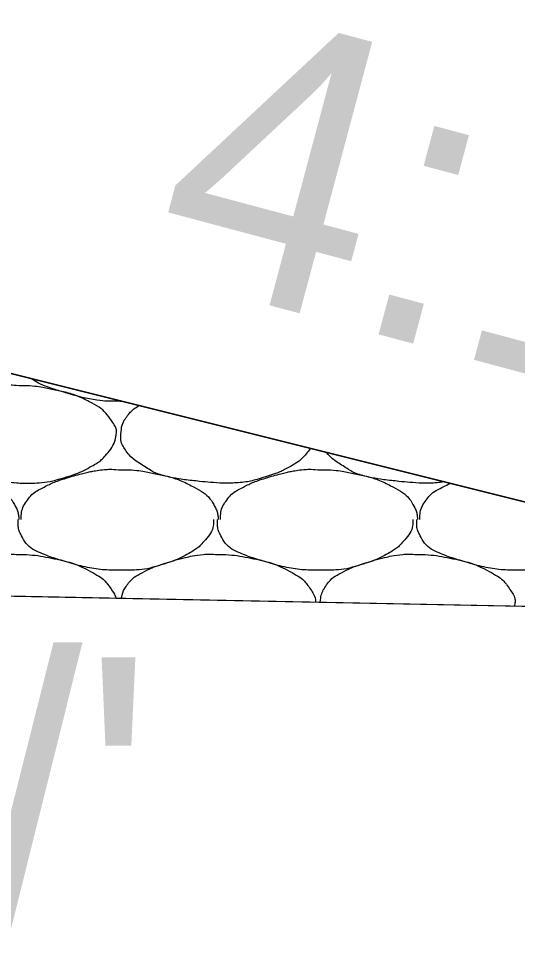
# Model space of a CAD drawing. Extents: x 1373719 to 1374161, y 379835 to 380167.
# Drawn here: x 1373983.245 to 1373984.397, y 380111.488 to 380113.667 of the extents above; entities that cross this region are included whole.
import ezdxf

# ---------------------------------------------------------------- set-up
doc = ezdxf.new("R2010")
doc.units = 0
for name, color, linetype in [('Aggregate Base Course', 7, 'Continuous'), ('GREEN_TXT', 7, 'Continuous'), ('SIGNATURE', 7, 'Continuous')]:
    doc.layers.add(name, color=color, linetype=linetype)

msp = doc.modelspace()

# ---------------------------------------------------------------- linework, layer by layer
for p, q in [((1373980.0123, 380113.6504), (1373996.0751, 380109.6347)), ((1373975.0445, 380112.4961), (1373985.4631, 380112.2877))]:
    msp.add_line(p, q)
at = {"layer": 'Aggregate Base Course'}
for points, degree in [([(1373983.2454, 380112.8188), (1373983.2718, 380112.8192), (1373983.2982, 380112.8152), (1373983.3246, 380112.8098), (1373983.3568, 380112.8033), (1373983.3865, 380112.7934), (1373983.4164, 380112.7774), (1373983.4363, 380112.7668), (1373983.45, 380112.7523), (1373983.4632, 380112.7324), (1373983.4689, 380112.7239), (1373983.472, 380112.7141), (1373983.4704, 380112.7054), (1373983.4674, 380112.6885), (1373983.4586, 380112.6717), (1373983.4452, 380112.6568), (1373983.4368, 380112.6474), (1373983.4285, 380112.6411), (1373983.4182, 380112.6352), (1373983.4001, 380112.6249), (1373983.3822, 380112.6163), (1373983.3624, 380112.61), (1373983.3369, 380112.602), (1373983.3113, 380112.5955), (1373983.285, 380112.5938), (1373983.2718, 380112.593), (1373983.2586, 380112.593), (1373983.2454, 380112.5938), (1373983.2256, 380112.5952), (1373983.2058, 380112.5971), (1373983.186, 380112.5992), (1373983.1642, 380112.6016), (1373983.1427, 380112.6051), (1373983.1212, 380112.61), (1373983.1036, 380112.6141), (1373983.0884, 380112.6236), (1373983.0726, 380112.6334), (1373983.0547, 380112.6446), (1373983.0402, 380112.6556), (1373983.0276, 380112.6748), (1373983.0211, 380112.6847), (1373983.0198, 380112.6954), (1373983.0204, 380112.7054), (1373983.0213, 380112.72), (1373983.0243, 380112.7347), (1373983.0348, 380112.7486), (1373983.0454, 380112.7627), (1373983.057, 380112.7702), (1373983.0708, 380112.7774), (1373983.0827, 380112.7836), (1373983.0943, 380112.7894), (1373983.1068, 380112.7936), (1373983.1247, 380112.7997), (1373983.1425, 380112.8051), (1373983.1608, 380112.8098), (1373983.1721, 380112.8128), (1373983.1835, 380112.8152), (1373983.195, 380112.817), (1373983.2117, 380112.8196), (1373983.2287, 380112.8203), (1373983.2454, 380112.8188)], 3), ([(1373983.4758, 380112.7828), (1373983.4734, 380112.7828), (1373983.471, 380112.7828), (1373983.4487, 380112.7828), (1373983.4289, 380112.7847), (1373983.3882, 380112.792), (1373983.3681, 380112.7984), (1373983.33, 380112.8094), (1373983.3129, 380112.8151), (1373983.2883, 380112.8257), (1373983.2813, 380112.8298), (1373983.2749, 380112.8347)], 3), ([(1373983.4835, 380112.7826), (1373983.4809, 380112.7826), (1373983.4784, 380112.7827), (1373983.4758, 380112.7828)], 2), ([(1373983.9187, 380112.6738), (1373983.9151, 380112.6679), (1373983.9109, 380112.6623), (1373983.8976, 380112.6474), (1373983.8893, 380112.6411), (1373983.8609, 380112.6249), (1373983.843, 380112.6163), (1373983.7977, 380112.602), (1373983.7721, 380112.5955), (1373983.7326, 380112.593), (1373983.7194, 380112.593), (1373983.6864, 380112.5952), (1373983.6666, 380112.5971), (1373983.625, 380112.6016), (1373983.6035, 380112.6051), (1373983.5644, 380112.6141), (1373983.5492, 380112.6236), (1373983.5155, 380112.6446), (1373983.501, 380112.6556), (1373983.4819, 380112.6847), (1373983.4806, 380112.6954), (1373983.4821, 380112.72), (1373983.4851, 380112.7347), (1373983.504, 380112.7597), (1373983.5129, 380112.7667), (1373983.523, 380112.7727)], 3), ([(1373984.2286, 380112.5963), (1373984.2213, 380112.5951), (1373984.214, 380112.5943), (1373984.1934, 380112.593), (1373984.1802, 380112.593), (1373984.1472, 380112.5952), (1373984.1274, 380112.5971), (1373984.0858, 380112.6016), (1373984.0643, 380112.6051), (1373984.0252, 380112.6141), (1373984.01, 380112.6236), (1373983.9799, 380112.6424), (1373983.9677, 380112.6512), (1373983.957, 380112.6642)], 3), ([(1373983.0204, 380112.6244), (1373983.0468, 380112.6248), (1373983.0732, 380112.6208), (1373983.0996, 380112.6154), (1373983.1318, 380112.6089), (1373983.1615, 380112.599), (1373983.1914, 380112.583), (1373983.2113, 380112.5724), (1373983.2273, 380112.5584), (1373983.2382, 380112.538), (1373983.2429, 380112.5293), (1373983.2447, 380112.5203), (1373983.2454, 380112.511), (1373983.2455, 380112.5104), (1373983.2455, 380112.5098), (1373983.2454, 380112.5092)], 3), ([(1373983.2508, 380112.5092), (1373983.2508, 380112.5098), (1373983.2508, 380112.5104), (1373983.2508, 380112.511), (1373983.2511, 380112.5262), (1373983.2554, 380112.5408), (1373983.2652, 380112.5542), (1373983.2751, 380112.5679), (1373983.2874, 380112.5758), (1373983.3012, 380112.583), (1373983.3131, 380112.5892), (1373983.3247, 380112.595), (1373983.3372, 380112.5992), (1373983.3551, 380112.6053), (1373983.3729, 380112.6107), (1373983.3912, 380112.6154), (1373983.4025, 380112.6184), (1373983.4139, 380112.6208), (1373983.4254, 380112.6226), (1373983.4421, 380112.6252), (1373983.4591, 380112.6259), (1373983.4758, 380112.6244)], 3), ([(1373983.4758, 380112.6244), (1373983.4776, 380112.6243), (1373983.4794, 380112.6245), (1373983.4812, 380112.6244)], 2), ([(1373983.4812, 380112.6244), (1373983.5076, 380112.6248), (1373983.534, 380112.6208), (1373983.5604, 380112.6154), (1373983.5926, 380112.6089), (1373983.6223, 380112.599), (1373983.6522, 380112.583), (1373983.6721, 380112.5724), (1373983.6881, 380112.5584), (1373983.699, 380112.538), (1373983.7037, 380112.5293), (1373983.7055, 380112.5203), (1373983.7062, 380112.511), (1373983.7063, 380112.5104), (1373983.7063, 380112.5098), (1373983.7062, 380112.5092)], 3), ([(1373983.7116, 380112.5092), (1373983.7116, 380112.5098), (1373983.7116, 380112.5104), (1373983.7116, 380112.511), (1373983.7119, 380112.5262), (1373983.7162, 380112.5408), (1373983.726, 380112.5542), (1373983.7359, 380112.5679), (1373983.7482, 380112.5758), (1373983.762, 380112.583), (1373983.7739, 380112.5892), (1373983.7855, 380112.595), (1373983.798, 380112.5992), (1373983.8159, 380112.6053), (1373983.8337, 380112.6107), (1373983.852, 380112.6154), (1373983.8633, 380112.6184), (1373983.8747, 380112.6208), (1373983.8862, 380112.6226), (1373983.9029, 380112.6252), (1373983.9199, 380112.6259), (1373983.9366, 380112.6244)], 3), ([(1373983.9366, 380112.6244), (1373983.9384, 380112.6243), (1373983.9402, 380112.6245), (1373983.942, 380112.6244)], 2), ([(1373983.942, 380112.6244), (1373983.9684, 380112.6248), (1373983.9948, 380112.6208), (1373984.0212, 380112.6154), (1373984.0534, 380112.6089), (1373984.0831, 380112.599), (1373984.113, 380112.583), (1373984.1329, 380112.5724), (1373984.1489, 380112.5584), (1373984.1598, 380112.538), (1373984.1645, 380112.5293), (1373984.1663, 380112.5203), (1373984.167, 380112.511), (1373984.1671, 380112.5104), (1373984.1671, 380112.5098), (1373984.167, 380112.5092)], 3), ([(1373984.1724, 380112.5092), (1373984.1724, 380112.5098), (1373984.1724, 380112.5104), (1373984.1727, 380112.5262), (1373984.177, 380112.5408), (1373984.1967, 380112.5679), (1373984.209, 380112.5758), (1373984.2294, 380112.5865), (1373984.2359, 380112.5898), (1373984.2426, 380112.5928)], 3), ([(1373983.4758, 380112.3922), (1373983.4734, 380112.3922), (1373983.471, 380112.3922), (1373983.4686, 380112.3922), (1373983.4487, 380112.3922), (1373983.4289, 380112.3941), (1373983.4092, 380112.3976), (1373983.3882, 380112.4014), (1373983.3681, 380112.4078), (1373983.3477, 380112.4137), (1373983.33, 380112.4188), (1373983.3129, 380112.4245), (1373983.2958, 380112.4318), (1373983.2768, 380112.44), (1373983.2609, 380112.4538), (1373983.2508, 380112.4732), (1373983.2456, 380112.4832), (1373983.2436, 380112.4934), (1373983.2436, 380112.5038), (1373983.2436, 380112.5056), (1373983.2436, 380112.5074), (1373983.2436, 380112.5092)], 3), ([(1373983.6954, 380112.5092), (1373983.6955, 380112.5074), (1373983.6955, 380112.5056), (1373983.6954, 380112.5038), (1373983.6947, 380112.4856), (1373983.6832, 380112.4698), (1373983.6702, 380112.4552), (1373983.662, 380112.446), (1373983.6535, 380112.4395), (1373983.6432, 380112.4336), (1373983.6251, 380112.4233), (1373983.6072, 380112.4147), (1373983.5874, 380112.4084), (1373983.5619, 380112.4004), (1373983.5364, 380112.3933), (1373983.51, 380112.3922), (1373983.4986, 380112.3918), (1373983.4872, 380112.3917), (1373983.4758, 380112.3922)], 3), ([(1373983.9366, 380112.3922), (1373983.9342, 380112.3922), (1373983.9318, 380112.3922), (1373983.9294, 380112.3922), (1373983.9095, 380112.3922), (1373983.8897, 380112.3941), (1373983.87, 380112.3976), (1373983.849, 380112.4014), (1373983.8289, 380112.4078), (1373983.8085, 380112.4137), (1373983.7908, 380112.4188), (1373983.7737, 380112.4245), (1373983.7566, 380112.4318), (1373983.7376, 380112.44), (1373983.7217, 380112.4538), (1373983.7116, 380112.4732), (1373983.7064, 380112.4832), (1373983.7044, 380112.4934), (1373983.7044, 380112.5038), (1373983.7044, 380112.5056), (1373983.7044, 380112.5074), (1373983.7044, 380112.5092)], 3), ([(1373984.1562, 380112.5092), (1373984.1563, 380112.5074), (1373984.1563, 380112.5056), (1373984.1562, 380112.5038), (1373984.1555, 380112.4856), (1373984.144, 380112.4698), (1373984.131, 380112.4552), (1373984.1228, 380112.446), (1373984.1143, 380112.4395), (1373984.104, 380112.4336), (1373984.0859, 380112.4233), (1373984.068, 380112.4147), (1373984.0482, 380112.4084), (1373984.0227, 380112.4004), (1373983.9972, 380112.3933), (1373983.9708, 380112.3922), (1373983.9594, 380112.3918), (1373983.948, 380112.3917), (1373983.9366, 380112.3922)], 3), ([(1373984.3974, 380112.3922), (1373984.395, 380112.3922), (1373984.3926, 380112.3922), (1373984.3902, 380112.3922), (1373984.3703, 380112.3922), (1373984.3505, 380112.3941), (1373984.3308, 380112.3976), (1373984.3098, 380112.4014), (1373984.2897, 380112.4078), (1373984.2693, 380112.4137), (1373984.2516, 380112.4188), (1373984.2345, 380112.4245), (1373984.2174, 380112.4318), (1373984.1984, 380112.44), (1373984.1825, 380112.4538), (1373984.1724, 380112.4732), (1373984.1672, 380112.4832), (1373984.1652, 380112.4934), (1373984.1652, 380112.5038), (1373984.1652, 380112.5056), (1373984.1652, 380112.5074), (1373984.1652, 380112.5092)], 3), ([(1373984.6166, 380112.4993), (1373984.6144, 380112.4829), (1373984.6037, 380112.4686), (1373984.5836, 380112.446), (1373984.5751, 380112.4395), (1373984.5467, 380112.4233), (1373984.5288, 380112.4147), (1373984.4835, 380112.4004), (1373984.458, 380112.3933), (1373984.4202, 380112.3918), (1373984.4088, 380112.3917), (1373984.3974, 380112.3922)], 3), ([(1373983.0239, 380112.3365), (1373983.0261, 380112.3438), (1373983.0295, 380112.351), (1373983.0454, 380112.3721), (1373983.057, 380112.3796), (1373983.0827, 380112.393), (1373983.0943, 380112.3988), (1373983.1247, 380112.4091), (1373983.1425, 380112.4145), (1373983.1721, 380112.4222), (1373983.1835, 380112.4246), (1373983.2117, 380112.429), (1373983.2287, 380112.4297), (1373983.2454, 380112.4282)], 3), ([(1373983.2454, 380112.4282), (1373983.2718, 380112.4286), (1373983.2982, 380112.4246), (1373983.3568, 380112.4127), (1373983.3865, 380112.4028), (1373983.4363, 380112.3762), (1373983.45, 380112.3617), (1373983.4662, 380112.3373), (1373983.4685, 380112.3324), (1373983.4697, 380112.3276)], 3), ([(1373983.4826, 380112.3273), (1373983.4844, 380112.3377), (1373983.4881, 380112.3481), (1373983.5062, 380112.3721), (1373983.5178, 380112.3796), (1373983.5435, 380112.393), (1373983.5551, 380112.3988), (1373983.5855, 380112.4091), (1373983.6033, 380112.4145), (1373983.6329, 380112.4222), (1373983.6443, 380112.4246), (1373983.6725, 380112.429), (1373983.6895, 380112.4297), (1373983.7062, 380112.4282)], 3), ([(1373983.7062, 380112.4282), (1373983.7326, 380112.4286), (1373983.759, 380112.4246), (1373983.8176, 380112.4127), (1373983.8473, 380112.4028), (1373983.8971, 380112.3762), (1373983.9108, 380112.3617), (1373983.929, 380112.3344), (1373983.9319, 380112.326), (1373983.9316, 380112.3183)], 3), ([(1373983.9422, 380112.3181), (1373983.9434, 380112.3316), (1373983.9467, 380112.3452), (1373983.967, 380112.3721), (1373983.9786, 380112.3796), (1373984.0043, 380112.393), (1373984.0159, 380112.3988), (1373984.0463, 380112.4091), (1373984.0641, 380112.4145), (1373984.0937, 380112.4222), (1373984.1051, 380112.4246), (1373984.1333, 380112.429), (1373984.1503, 380112.4297), (1373984.167, 380112.4282)], 3), ([(1373984.167, 380112.4282), (1373984.1934, 380112.4286), (1373984.2198, 380112.4246), (1373984.2784, 380112.4127), (1373984.3081, 380112.4028), (1373984.3579, 380112.3762), (1373984.3716, 380112.3617), (1373984.3905, 380112.3333), (1373984.3936, 380112.3235), (1373984.3917, 380112.3129), (1373984.3913, 380112.311), (1373984.3908, 380112.3091)], 3)]:
    msp.add_open_spline(points, degree=degree, dxfattribs=at)
at = {"layer": 'SIGNATURE'}
msp.add_lwpolyline([(1373985.4631, 380112.2877), (1373981.8855, 380113.1821), (1373980.0123, 380113.6504), (1373979.586, 380113.6674), (1373979.8464, 380113.407), (1373979.0256, 380113.4399), (1373978.6478, 380112.424), (1373980.0145, 380112.3967)], close=True, dxfattribs=at)

# ---------------------------------------------------------------- texts
at = {"layer": 'GREEN_TXT'}
for s, rotation, p in [('4:1', 345.0486, (1373983.5334, 380113.0827)), ("0.02'/'", 359.98, (1373981.2932, 380111.5414))]:
    msp.add_text(s, height=0.65, rotation=rotation, dxfattribs=at).set_placement(p)

doc.saveas('drawing.dxf')
